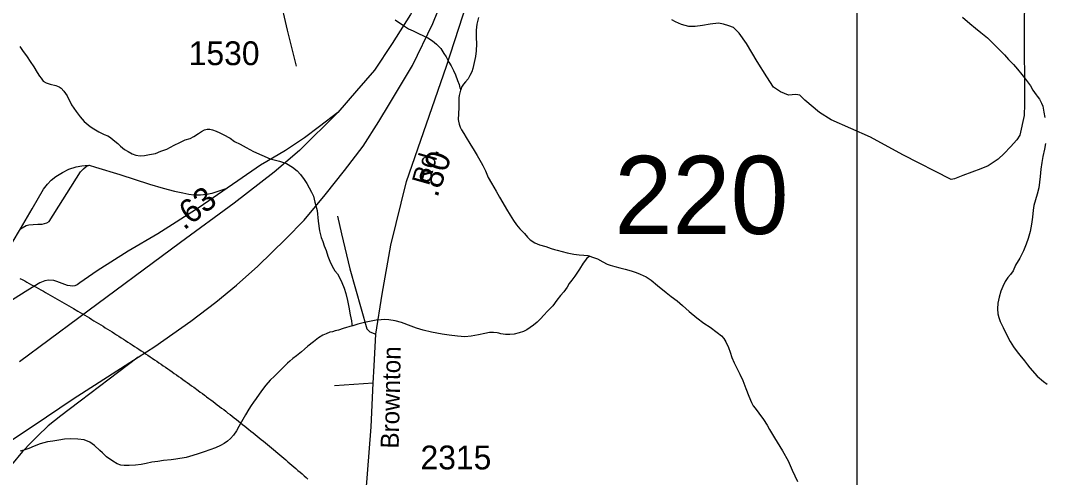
# Model space of a CAD drawing. Extents: x 2220236 to 2384410, y 720751 to 894131.
# Drawn here: x 2341712 to 2347089, y 830945 to 833344 of the extents above; entities that cross this region are included whole.
import ezdxf

# ---------------------------------------------------------------- set-up
doc = ezdxf.new("R2010")
doc.units = 0
doc.layers.add('Default', color=7, linetype='Continuous')

msp = doc.modelspace()

# ---------------------------------------------------------------- linework, layer by layer
at = {"layer": 'Default'}
msp.add_line((2343564.1, 831440.5), (2343360.6, 831425.6), dxfattribs=at)
for points in [[(2329807.7, 835464.4), (2346103.7, 835464.4), (2346103.7, 816974.9), (2329807.7, 816974.9), (2329807.7, 835464.4)], [(2341471, 831013), (2341777.8, 831216.4), (2341988.9, 831357.2), (2342329.7, 831576.7), (2342416.9, 831632.9), (2342606.5, 831765.9), (2342737.4, 831865.6), (2342846.9, 831955.5), (2342958.3, 832055.3), (2343104.8, 832198), (2343200.6, 832295.8), (2343312, 832428.8), (2343413.6, 832555.9), (2343511.4, 832684.9), (2343593.5, 832814), (2343650.1, 832905.9), (2343769.3, 833107.3), (2343876.8, 833328.3), (2343955, 833523.8), (2344031.2, 833739), (2344064.5, 833846.5), (2344160.5, 834148.9), (2344205.1, 834289)], [(2344113.9, 834286), (2344069, 834145.3), (2344034.2, 834036.2), (2343956, 833799.6), (2343901.3, 833660.7), (2343840.7, 833533.6), (2343759.6, 833375.2), (2343663.8, 833222.7), (2343570, 833083.9), (2343476.2, 832974.4), (2343378.5, 832860.9), (2343177.2, 832661.5), (2343044.3, 832548.1), (2342833.2, 832385.7), (2342551.7, 832178.5), (2342018.2, 831783.5), (2341707.4, 831552.7)], [(2343564.1, 831440.5), (2343569, 831530.7), (2343578, 831698.2), (2343610.3, 831907.7), (2343656.5, 832164.3), (2343738.5, 832499.5), (2343949.5, 833103.9), (2344099.4, 833570.8), (2344195.2, 833907.5), (2344215.2, 833985.1), (2344235.9, 834046.7), (2344267.1, 834089.5), (2344356.5, 834156.8), (2344401.4, 834184.1), (2344512.4, 834197.7), (2344670.2, 834187.4), (2344797.5, 834204.8), (2344832.5, 834235), (2344841.6, 834254.5), (2344859, 834302.5)], [(2342911.1, 834229.2), (2342940.8, 834094.7), (2343026.9, 833710.4), (2343071.7, 833470.9), (2343111.8, 833293.5), (2343159.1, 833104.3)], [(2346985, 833585.9), (2346982.3, 833313.9), (2346983.2, 832904.1), (2346982, 832846), (2346959.3, 832741.9), (2346943.4, 832716.9), (2346909.6, 832680.5), (2346877.1, 832645.4), (2346844.6, 832615.5), (2346792.6, 832580.4), (2346754.9, 832564.8), (2346660.1, 832529.6), (2346615.9, 832512.7), (2346597.6, 832509.6), (2346344.6, 832638.8), (2346175.4, 832731.3), (2345967.8, 832822.1), (2345907.6, 832860.5), (2345829.9, 832926.8), (2345803.8, 832953), (2345782.8, 832956.5), (2345744.5, 832953), (2345702.6, 832970.4), (2345665.9, 832994.9), (2345631.1, 833049), (2345580.5, 833129.3), (2345524.6, 833223.6), (2345484.5, 833277.7), (2345454.8, 833307.4), (2345430.4, 833316.1), (2345402.5, 833324.8), (2345376.3, 833330.1), (2345332.7, 833324.8), (2345292.6, 833317.9), (2345254.2, 833312.6), (2345221.1, 833312.6), (2345182.7, 833323.1), (2345151.3, 833337.1), (2345132.1, 833347.5)], [(2344115.9, 833359.4), (2344108.4, 833325.3), (2344106.1, 833309.8), (2344104.8, 833293.3), (2344105, 833255.6), (2344105.5, 833221.1), (2344104, 833184.9), (2344100.3, 833155.3), (2344094.6, 833124.5), (2344087.1, 833093), (2344081.3, 833074.7), (2344071.6, 833054.6), (2344061.7, 833038.8), (2344047.9, 833022.5), (2344037.9, 833010.6), (2344028.1, 832993.8), (2344023.1, 832979.8)], [(2346657.2, 833361.6), (2346695.7, 833328.7), (2346725.9, 833304.3), (2346754.1, 833280.9), (2346788.7, 833253.7), (2346818.8, 833223.8), (2346845.1, 833197.6), (2346877.7, 833164.5), (2346899.7, 833140.1), (2346926.4, 833113.3), (2346946.7, 833089.5), (2346968.8, 833061.5), (2346989.3, 833035.5), (2347015.7, 833000.4)], [(2343678.8, 833348.1), (2343723, 833318.7), (2343749, 833300.7), (2343773.5, 833289.6), (2343801.6, 833276), (2343827.7, 833263.9), (2343850.1, 833254), (2343875.7, 833238), (2343896.4, 833220.8), (2343918.7, 833197.1), (2343934.9, 833171.5), (2343947.1, 833152.9), (2343961.7, 833125.6), (2343973.6, 833105.8), (2343986.1, 833081.7), (2343996.3, 833058.1), (2344006.6, 833030), (2344015.1, 833008), (2344019.1, 832990.1), (2344023.1, 832979.8)], [(2341708, 833208.4), (2341722.3, 833186.7), (2341746.7, 833153.2), (2341763.1, 833129.2), (2341781.3, 833101.4), (2341799.9, 833071.7), (2341811.9, 833051.8), (2341820.2, 833041.3), (2341831.7, 833025.4), (2341846.4, 833017.8), (2341868.4, 833010.5), (2341896.6, 833002.8), (2341914.6, 832995.3), (2341924.7, 832989.1), (2341938.8, 832973.3), (2341957.2, 832949.4), (2341979.8, 832901.8), (2342004.3, 832866), (2342024.8, 832838), (2342046.8, 832814.3), (2342077.4, 832787), (2342096.6, 832774.6), (2342123.5, 832759.3), (2342151.6, 832745.7), (2342169.7, 832738.2), (2342183.8, 832730.6), (2342198.1, 832718), (2342222.2, 832698.4), (2342236.5, 832685.2), (2342258.6, 832667), (2342276.8, 832655.6), (2342298.9, 832643.4), (2342317.2, 832637.6), (2342341, 832634.3), (2342363.2, 832636.2), (2342389, 832640.5), (2342420.9, 832646.7), (2342449, 832657.7), (2342480.7, 832669.5), (2342518.6, 832690.1), (2342548.5, 832704.5), (2342576.2, 832717.1), (2342602.1, 832725.4), (2342622.1, 832735.4), (2342645.7, 832751.8), (2342661.7, 832761.6), (2342677.4, 832770.5), (2342691.4, 832774.3), (2342705.5, 832773.9), (2342719.4, 832770.5), (2342739.8, 832763.2), (2342757.8, 832754.7), (2342775.9, 832745), (2342812.2, 832725.8), (2342836.1, 832709.7)], [(2344023.1, 832979.8), (2344022.5, 832978.1), (2344014.8, 832949.9), (2344013.3, 832938.4), (2344013.1, 832920.3), (2344013.4, 832888.1), (2344011.9, 832853.6), (2344010.1, 832824), (2344010.8, 832815.2), (2344014.7, 832799.6), (2344019.7, 832783.4), (2344027.1, 832770.5), (2344039, 832750.7), (2344051.4, 832730.5), (2344071.7, 832698.5), (2344094.2, 832661), (2344110.4, 832635.4), (2344130.9, 832599.2), (2344139.1, 832583.1), (2344153.7, 832555.8), (2344168, 832519.6), (2344184.3, 832489.8), (2344209, 832448.1), (2344227.3, 832417), (2344243.7, 832386.5), (2344263.1, 832353.5), (2344282.4, 832321.5), (2344300.6, 832293.7), (2344317, 832271.3), (2344333.2, 832251.3), (2344357.5, 832226.1), (2344373.8, 832206.4), (2344387.8, 832192.2), (2344412.1, 832176.8), (2344436.4, 832166.9), (2344470.3, 832157.8), (2344498.6, 832147.5), (2344515.2, 832142.3), (2344530.5, 832138), (2344582.9, 832124.7), (2344617, 832116.9), (2344645.1, 832113.1), (2344669.1, 832111.8), (2344691.2, 832110.1), (2344702.1, 832106.6)], [(2347015.7, 833000.4), (2347028.1, 832978), (2347044.1, 832954.7), (2347050.3, 832946.7), (2347062.5, 832930.8), (2347072.8, 832910.9), (2347079.1, 832894.7), (2347085.3, 832862.8), (2347089.7, 832835.1)], [(2343378.5, 832860.9), (2343281.9, 832788.1), (2343202.4, 832728.1), (2343103.7, 832661), (2343005, 832603.5)], [(2342836.1, 832709.7), (2342864.7, 832694.4), (2342896.6, 832676.7), (2342935.1, 832656.9), (2342979.2, 832637.4), (2343023.4, 832617.9), (2343071.5, 832605.1), (2343107.7, 832593.4), (2343140.1, 832573.4), (2343164.1, 832555.7), (2343182.3, 832535.8), (2343200.7, 832510.3), (2343215.1, 832488.9), (2343227.2, 832466.4), (2343239.6, 832442.9), (2343250, 832421.4), (2343258.1, 832391.2), (2343268.8, 832347.3), (2343275.4, 832291.1), (2343282.4, 832240.5), (2343290.3, 832205.4), (2343298.8, 832183.7), (2343306.9, 832161.8), (2343317.2, 832135.9), (2343325.6, 832106.1), (2343335.8, 832080.2), (2343348.4, 832054.5), (2343362.5, 832030.4), (2343376.6, 832014.6), (2343386.9, 831994.4), (2343399.2, 831968.6), (2343411.5, 831938.9), (2343419.9, 831911.4), (2343428.3, 831874.6), (2343435, 831838.8), (2343443.5, 831799.1), (2343449.7, 831767.2), (2343452.1, 831749.2), (2343453.5, 831740.4)], [(2347093.3, 832699), (2347087.7, 832668.6), (2347080, 832630.5), (2347074.4, 832599.1), (2347068.9, 832564.4), (2347065.3, 832524.9), (2347058.2, 832466.2), (2347050.4, 832432.4), (2347040.8, 832402.4), (2347033.1, 832372.6), (2347029.5, 832348.5), (2347025.8, 832312.2), (2347020.4, 832274.3), (2347012.8, 832236.2), (2347003.1, 832199.7), (2346991.5, 832169.7), (2346978.2, 832135.7), (2346958.4, 832097.1), (2346937, 832059.1), (2346923.4, 832029.1), (2346909.4, 832010.4), (2346895.6, 831994.4), (2346882, 831974.2), (2346870.3, 831948.1), (2346858.5, 831922.4), (2346850.9, 831892.5), (2346843.4, 831860), (2346841.7, 831829.8), (2346844, 831804.3), (2346848.1, 831784.1), (2346856.5, 831763.7), (2346870.9, 831732.5), (2346887.1, 831698.7), (2346907.7, 831658.5), (2346925.9, 831631.3), (2346944.4, 831604.9), (2346958.6, 831587.4), (2346982.8, 831557.2), (2346999.1, 831535.9), (2347011.5, 831520), (2347050.1, 831476.3), (2347083.4, 831449.1), (2347102.3, 831435.1)], [(2343005, 832603.5), (2342972.7, 832584.7), (2342853.5, 832502.6), (2342796.8, 832463.5)], [(2341712.1, 832250.3), (2341742.4, 832267.9), (2341756.1, 832271.8), (2341778.3, 832273.1), (2341803, 832275.7), (2341826.5, 832275.7), (2341849.9, 832281.6), (2341861.7, 832288.8), (2342027.8, 832549.5), (2342043.4, 832565.2), (2342057.1, 832576.9), (2342072.7, 832584.7)], [(2341712.1, 832250.3), (2341773.1, 832355.3), (2341833, 832458.3), (2341853.8, 832484.3), (2341873.4, 832506.5), (2341896.8, 832524.7), (2341933.3, 832546.9), (2341965.9, 832563.9), (2342005, 832575.6), (2342033.6, 832580.8), (2342050.6, 832582.1), (2342072.7, 832584.7)], [(2342072.7, 832584.7), (2342105.3, 832574.3), (2342233, 832536.5), (2342389.3, 832484.3), (2342461, 832464.8), (2342520.9, 832447.8), (2342563.9, 832438.7), (2342596.5, 832432.2), (2342621.3, 832428.3), (2342657.8, 832428.3), (2342687.7, 832432.2), (2342719, 832437.4), (2342796.8, 832463.5)], [(2342796.8, 832463.5), (2342650.3, 832361.8), (2342433.3, 832224.9), (2342277.9, 832133), (2342113.8, 832029.4), (2342023.9, 831966.8), (2342010.2, 831957), (2341996.5, 831951.1), (2341986.7, 831949.2), (2341959.4, 831953.1), (2341902.7, 831974.6), (2341887.1, 831978.5), (2341859.7, 831980.5), (2341840.2, 831976.6), (2341812.8, 831966.8), (2341750.3, 831927.7), (2341601.7, 831835.8), (2341473.7, 831741.9), (2341417, 831691.1), (2341358.4, 831636.3)], [(2343375.5, 832317.3), (2343397, 832223.4), (2343440.8, 832039.8), (2343530.2, 831725.2), (2343546.6, 831710.4), (2343578, 831698.2)], [(2341358.4, 831636.3), (2341465.9, 831826), (2341624.2, 832103.7), (2341712.1, 832250.3)], [(2344702.1, 832106.6), (2344701.8, 832106.6), (2344694.1, 832101.3), (2344686.2, 832096.1), (2344678, 832085.9), (2344666.2, 832069.7), (2344646.8, 832039.3), (2344623.1, 832001.6), (2344607.5, 831981.3), (2344593.5, 831963.3), (2344581.7, 831944.8), (2344564, 831920.4), (2344546.4, 831900.6), (2344528.7, 831876.3), (2344507, 831845.9), (2344479.3, 831817.5), (2344459.4, 831797), (2344441.9, 831777.6), (2344424.2, 831761.1), (2344406.1, 831744.9), (2344388.2, 831732.7), (2344370.3, 831720.5), (2344352.6, 831712.2), (2344330.6, 831704.1), (2344304.7, 831697.1), (2344280.8, 831695.5), (2344258.8, 831695.2), (2344234.7, 831698.5), (2344222.7, 831702.9), (2344214.8, 831704.3), (2344194.7, 831705.7), (2344174.7, 831705.9), (2344150.5, 831701.6), (2344116.7, 831693.7), (2344078.3, 831687.2), (2344045.6, 831684.2), (2344006.7, 831686.6), (2343962.6, 831691.3), (2343926.5, 831697.4), (2343870.6, 831708.2), (2343826.3, 831717.9), (2343790.3, 831729.6), (2343764, 831739), (2343712, 831758.2), (2343678.8, 831767.7), (2343645.8, 831771.9), (2343625.7, 831773.7), (2343605.7, 831772.9), (2343579.6, 831770.8), (2343553.8, 831766.5), (2343517.7, 831757.8), (2343483.9, 831749.9), (2343456.1, 831741.2), (2343453.5, 831740.4)], [(2344702.1, 832106.6), (2344715.1, 832102.2), (2344741.1, 832092.4), (2344769.3, 832077.2), (2344793.1, 832065), (2344807.8, 832059), (2344831.7, 832053.5), (2344857.9, 832046.3), (2344886.7, 832039.3), (2344917.9, 832030.7), (2344944.2, 832021.3), (2344966.2, 832013), (2344996.4, 831997.8), (2345022.7, 831980.2), (2345057, 831952.7), (2345101.5, 831916.8), (2345127.6, 831894.9), (2345160.1, 831871.6), (2345187, 831848.1), (2345222.7, 831816.7), (2345263.2, 831783.2), (2345299.4, 831755.2), (2345333.8, 831733.6), (2345370, 831706.2), (2345392.1, 831688.4), (2345404.5, 831674.8), (2345414.7, 831656.5), (2345429.1, 831626.6), (2345437.3, 831603.3), (2345447.6, 831574.8), (2345459.9, 831547.4), (2345488.6, 831487.9), (2345505.1, 831454.1), (2345519.6, 831412), (2345536, 831372.6), (2345550.5, 831338.8), (2345559.7, 831321.7), (2345568.8, 831308.3), (2345589.2, 831282.9), (2345613.6, 831249.4), (2345631.9, 831219), (2345644.2, 831197.2), (2345654.5, 831179.6), (2345670.6, 831154), (2345713.5, 831084.5), (2345742.2, 831032.2), (2345763, 830983.1), (2345777.3, 830953.2), (2345791.6, 830923.6)], [(2341709, 831990.4), (2341721.2, 831983.8), (2341733.8, 831977.1), (2341746, 831970.5), (2341758.2, 831963.8), (2341770.5, 831957.1), (2341795, 831943.6), (2341807.2, 831936.9), (2341819.5, 831930.1), (2341831.8, 831923.2), (2341844, 831916.4), (2341856.2, 831909.6), (2341868.5, 831902.7), (2341880.5, 831895.8), (2341892.8, 831888.9), (2341905, 831881.9), (2341917, 831874.9), (2341929.2, 831868), (2341941.2, 831860.9), (2341953.5, 831853.9), (2341965.5, 831846.9), (2341977.8, 831839.8), (2341989.8, 831832.8), (2342013.8, 831818.5), (2342025.8, 831811.3), (2342037.8, 831804.1), (2342049.8, 831796.9), (2342061.8, 831789.7), (2342073.8, 831782.4), (2342085.8, 831775.2), (2342097.8, 831767.9), (2342109.8, 831760.6), (2342121.5, 831753.2), (2342133.5, 831745.9), (2342145.5, 831738.6), (2342157.2, 831731.2), (2342169.2, 831723.8), (2342181, 831716.3), (2342193, 831708.9), (2342204.8, 831701.4), (2342216.5, 831693.9), (2342228.5, 831686.4), (2342240.2, 831678.8), (2342252, 831671.2), (2342263.8, 831663.7), (2342275.5, 831656.1), (2342287.2, 831648.4), (2342299, 831640.8), (2342310.8, 831633.1), (2342322.2, 831625.4), (2342334, 831617.8), (2342345.8, 831610), (2342357.5, 831602.2), (2342369, 831594.5), (2342380.8, 831586.7), (2342392.2, 831578.9), (2342404, 831571.1), (2342415.5, 831563.2), (2342427, 831555.3), (2342438.5, 831547.4), (2342450.2, 831539.5), (2342461.8, 831531.6), (2342473.2, 831523.6), (2342484.8, 831515.7), (2342496.2, 831507.7), (2342507.8, 831499.6), (2342519.2, 831491.6), (2342530.5, 831483.6), (2342542, 831475.5), (2342553.5, 831467.4), (2342564.8, 831459.2), (2342576.2, 831451.1), (2342587.8, 831442.9), (2342599, 831434.8), (2342610.2, 831426.6), (2342621.8, 831418.4), (2342644.2, 831401.9), (2342655.5, 831393.6), (2342666.8, 831385.2), (2342678, 831376.9), (2342682.5, 831373.6), (2342686.2, 831370.8), (2342689.2, 831368.6), (2342700.5, 831360.2), (2342711.8, 831351.9), (2342723, 831343.4), (2342734.2, 831335.1), (2342745.2, 831326.6), (2342756.5, 831318.1), (2342767.8, 831309.6), (2342778.8, 831301.1), (2342790, 831292.6), (2342801, 831283.1), (2342812, 831275.6), (2342823, 831266.9), (2342834.2, 831258.4), (2342845.2, 831249.8), (2342856.2, 831241.1), (2342867.2, 831232.4), (2342878.2, 831223.8), (2342889.2, 831215.1), (2342900, 831206.3), (2342911, 831197.6), (2342920, 831190.4), (2342922, 831188.9), (2342933, 831180.1), (2342943.8, 831171.2), (2342954.8, 831162.4), (2342965.5, 831153.6), (2342976.2, 831144.8), (2342987.2, 831135.9), (2343008.8, 831118.1), (2343019.5, 831109.2), (2343030.2, 831100.2), (2343041, 831091.2), (2343062.5, 831073.2), (2343073.2, 831064.2), (2343084, 831055.2), (2343094.5, 831046.1), (2343105.2, 831037.1), (2343116, 831027.9), (2343126.5, 831018.8), (2343137.2, 831009.7), (2343147.8, 831000.5), (2343158.2, 830991.3), (2343168.8, 830982.1), (2343179.5, 830972.9), (2343190, 830963.7), (2343200.5, 830954.4), (2343211, 830945.2), (2343221.2, 830935.9)], [(2341709, 831990.4), (2341721.2, 831983.8), (2341733.8, 831977.1), (2341746, 831970.5), (2341758.2, 831963.8), (2341770.5, 831957.1), (2341795, 831943.6), (2341807.2, 831936.9), (2341819.5, 831930.1), (2341831.8, 831923.2), (2341844, 831916.4), (2341856.2, 831909.6), (2341868.5, 831902.7), (2341880.5, 831895.8), (2341892.8, 831888.9), (2341905, 831881.9), (2341917, 831874.9), (2341929.2, 831868), (2341941.2, 831860.9), (2341953.5, 831853.9), (2341965.5, 831846.9), (2341977.8, 831839.8), (2341989.8, 831832.8), (2342013.8, 831818.5), (2342025.8, 831811.3), (2342037.8, 831804.1), (2342049.8, 831796.9), (2342061.8, 831789.7), (2342073.8, 831782.4), (2342085.8, 831775.2), (2342097.8, 831767.9), (2342109.8, 831760.6), (2342121.5, 831753.2), (2342133.5, 831745.9), (2342145.5, 831738.6), (2342157.2, 831731.2), (2342169.2, 831723.8), (2342181, 831716.3), (2342193, 831708.9), (2342204.8, 831701.4), (2342216.5, 831693.9), (2342228.5, 831686.4), (2342240.2, 831678.8), (2342252, 831671.2), (2342263.8, 831663.7), (2342275.5, 831656.1), (2342287.2, 831648.4), (2342299, 831640.8), (2342310.8, 831633.1), (2342322.2, 831625.4), (2342334, 831617.8), (2342345.8, 831610), (2342357.5, 831602.2), (2342369, 831594.5), (2342380.8, 831586.7), (2342392.2, 831578.9), (2342404, 831571.1), (2342415.5, 831563.2), (2342427, 831555.3), (2342438.5, 831547.4), (2342450.2, 831539.5), (2342461.8, 831531.6), (2342473.2, 831523.6), (2342484.8, 831515.7), (2342496.2, 831507.7), (2342507.8, 831499.6), (2342519.2, 831491.6), (2342530.5, 831483.6), (2342542, 831475.5), (2342553.5, 831467.4), (2342564.8, 831459.2), (2342576.2, 831451.1), (2342587.8, 831442.9), (2342599, 831434.8), (2342610.2, 831426.6), (2342621.8, 831418.4), (2342644.2, 831401.9), (2342655.5, 831393.6), (2342666.8, 831385.2), (2342678, 831376.9), (2342682.5, 831373.6), (2342686.2, 831370.8), (2342689.2, 831368.6), (2342700.5, 831360.2), (2342711.8, 831351.9), (2342723, 831343.4), (2342734.2, 831335.1), (2342745.2, 831326.6), (2342756.5, 831318.1), (2342767.8, 831309.6), (2342778.8, 831301.1), (2342790, 831292.6), (2342801, 831283.1), (2342812, 831275.6), (2342823, 831266.9), (2342834.2, 831258.4), (2342845.2, 831249.8), (2342856.2, 831241.1), (2342867.2, 831232.4), (2342878.2, 831223.8), (2342889.2, 831215.1), (2342900, 831206.3), (2342911, 831197.6), (2342920, 831190.4), (2342922, 831188.9), (2342933, 831180.1), (2342943.8, 831171.2), (2342954.8, 831162.4), (2342965.5, 831153.6), (2342976.2, 831144.8), (2342987.2, 831135.9), (2343008.8, 831118.1), (2343019.5, 831109.2), (2343030.2, 831100.2), (2343041, 831091.2), (2343062.5, 831073.2), (2343073.2, 831064.2), (2343084, 831055.2), (2343094.5, 831046.1), (2343105.2, 831037.1), (2343116, 831027.9), (2343126.5, 831018.8), (2343137.2, 831009.7), (2343147.8, 831000.5), (2343158.2, 830991.3), (2343168.8, 830982.1), (2343179.5, 830972.9), (2343190, 830963.7), (2343200.5, 830954.4), (2343211, 830945.2), (2343221.2, 830935.9)], [(2343453.5, 831740.4), (2343406.1, 831727), (2343382.1, 831718.5), (2343364.3, 831714.4), (2343350.3, 831709.9), (2343336.3, 831707.7), (2343316.6, 831699.4), (2343298.6, 831691.4), (2343276.8, 831677.4), (2343251.1, 831656.6), (2343221.1, 831634.7), (2343203.4, 831618.6), (2343187.6, 831603.8), (2343161.8, 831584.1), (2343142.1, 831569.1), (2343126.2, 831555.4), (2343114.5, 831545), (2343086.7, 831518.6), (2343045.1, 831476.6), (2343023.3, 831456), (2342999.8, 831429.7), (2342982, 831407.7), (2342964.3, 831383), (2342948.5, 831359.4), (2342935.8, 831340.8), (2342923, 831323.2), (2342911.1, 831303), (2342893.5, 831274.4), (2342872.1, 831236.4), (2342858.3, 831212.2), (2342846.4, 831190.4), (2342830.9, 831167.5), (2342814.9, 831149.7), (2342799.1, 831135), (2342781.2, 831122.8), (2342761.3, 831113.1), (2342735.5, 831100.5), (2342705.8, 831090.1), (2342675.7, 831080), (2342643.9, 831069.6), (2342616.1, 831059.6), (2342582, 831050.6), (2342528.2, 831041.8), (2342502.5, 831037.5), (2342462.3, 831033.6), (2342432.2, 831029.1), (2342402.2, 831024.6), (2342372.6, 831018.4), (2342344.6, 831014), (2342314.9, 831010.1), (2342282.5, 831007.2), (2342256.6, 831007.1), (2342238.7, 831010.3), (2342219.1, 831017.1), (2342196.2, 831029.9), (2342164, 831054.2), (2342141.9, 831073.6), (2342127.6, 831087.2), (2342101.2, 831113), (2342075.2, 831131), (2342046.9, 831142), (2342012.9, 831146.5), (2341976.8, 831147.3), (2341943, 831145.3), (2341913, 831140.8), (2341881, 831136.2), (2341853, 831132.4), (2341815, 831122), (2341783.3, 831109.2), (2341755.3, 831097.2), (2341729.4, 831088.9), (2341709.9, 831083.9)], [(2342329.7, 831576.7), (2341923.5, 831269.3), (2341857.1, 831215.9), (2341801.1, 831162.4), (2341767.7, 831128.5)], [(2343468.8, 830134.3), (2343552.7, 831211.4), (2343564.1, 831440.5)], [(2341767.7, 831128.5), (2341721.6, 831081.6), (2341664.3, 831011.2), (2341603, 830921.2), (2341561.3, 830833.9), (2341534, 830779.1)]]:
    msp.add_lwpolyline(points, dxfattribs=at)

# ---------------------------------------------------------------- texts
for s, height, p in [('1530', 125, (2342595.2, 833109.8)), ('220', 410.1, (2344829.9, 832223.4)), ('2315', 125, (2343812.2, 830987.5))]:
    msp.add_text(s, height=height, dxfattribs=at).set_placement(p)
for s, height, rotation, p in [('Rd.', 95, 74.1304, (2343856.4, 832473.9)), ('.80', 125, 70.7557, (2343899.9, 832410.9)), ('.63', 125, 38.6384, (2342570.9, 832240.1)), ('Brownton', 95, 88.7978, (2343697.6, 831096))]:
    msp.add_text(s, height=height, rotation=rotation, dxfattribs=at).set_placement(p)

doc.saveas('drawing.dxf')
